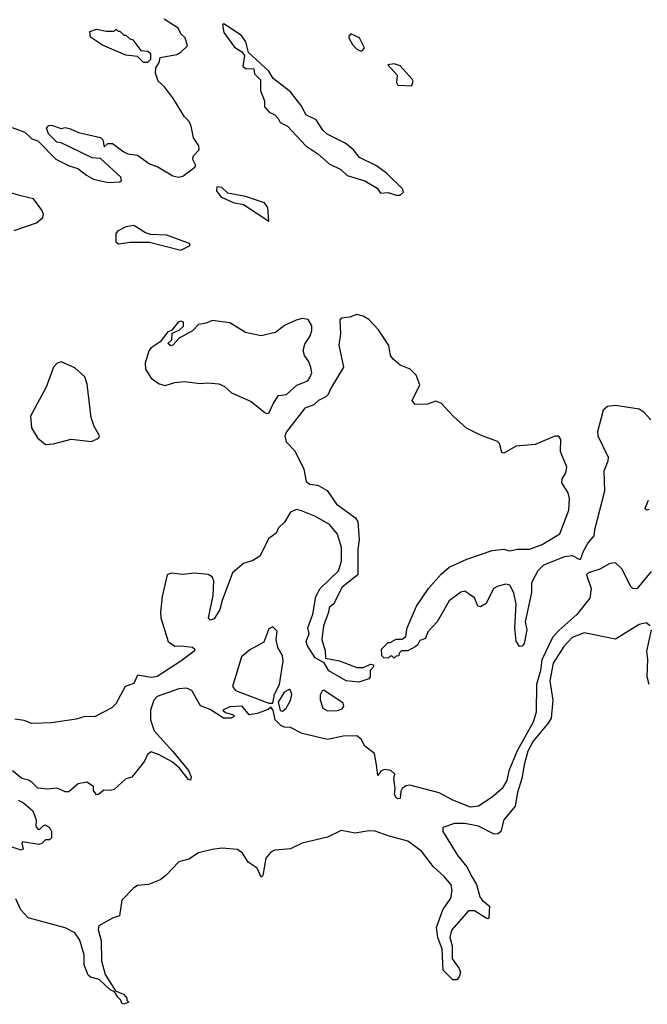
# Model space of a CAD drawing. Extents: x 2386423 to 2568864, y 578392 to 761999.
# Tile 355 of 454: x 2531913 to 2535117, y 668903 to 673928. Entities that reach past the tile are written whole.
import ezdxf

# ---------------------------------------------------------------- set-up
doc = ezdxf.new("R2010")
doc.units = 0

msp = doc.modelspace()

# ---------------------------------------------------------------- linework, layer by layer
at = {"layer": '0CON05XD'}
for points in [[(2532365, 673098.1), (2532425, 673100), (2532433, 673107), (2532430, 673125), (2532325, 673220), (2532283.6, 673223.6), (2532125, 673300), (2532103, 673303), (2532060, 673345), (2532050, 673375), (2532061.7, 673388.3), (2532075, 673390), (2532125, 673372.5), (2532145, 673377.5), (2532171.7, 673371.7), (2532213, 673353), (2532325, 673327.5), (2532337.5, 673315), (2532345, 673280), (2532363.3, 673296.7), (2532387.3, 673297.3), (2532445, 673253.3), (2532465, 673243.8), (2532515, 673236.7), (2532575, 673193.3), (2532617.7, 673177.7), (2532695, 673131.2), (2532725, 673124), (2532745, 673130), (2532807.5, 673175), (2532812.5, 673185), (2532797.5, 673215), (2532798.3, 673231.7), (2532830, 673265), (2532827.5, 673285), (2532800, 673325), (2532788.8, 673385), (2532778.3, 673408.3), (2532755, 673432.5), (2532698.8, 673525), (2532652.5, 673585), (2532620, 673615), (2532606.7, 673655), (2532607.5, 673682.5), (2532625, 673710), (2532630, 673735), (2532715, 673750), (2532735, 673762.5), (2532770, 673795), (2532757.5, 673835), (2532736.4, 673856.4), (2532721.2, 673885), (2532651.2, 673931.2)], [(2533855, 673033.3), (2533871.7, 673048.3), (2533866.7, 673065), (2533785, 673145.6), (2533735, 673182.5), (2533647.8, 673225), (2533615.2, 673265.2), (2533575, 673297.5), (2533483.3, 673343.3), (2533460.5, 673365), (2533426.6, 673416.6), (2533373.1, 673443.1), (2533353.9, 673485), (2533295, 673560), (2533207.8, 673627.8), (2533185, 673666), (2533081.2, 673761.2), (2533066.7, 673815), (2533045, 673847.5), (2532965, 673901.2), (2532955, 673906.7), (2532948.3, 673901.7), (2532955, 673863.3), (2533008.8, 673788.8), (2533047.5, 673765), (2533060, 673745), (2533051.7, 673691.7), (2533065, 673680), (2533108.3, 673678.3), (2533111.7, 673651.7), (2533141.7, 673621.7), (2533142.5, 673565), (2533162.5, 673515), (2533163, 673483), (2533187, 673457), (2533215, 673442.5), (2533233.3, 673423.3), (2533243.6, 673403.6), (2533280, 673385), (2533373.8, 673285), (2533434.3, 673244.3), (2533493.4, 673193.4), (2533553, 673163), (2533585, 673133.3), (2533675, 673106.7), (2533738.8, 673068.8), (2533755, 673043.3), (2533795, 673046.7), (2533835, 673033.3), (2533855, 673033.3)], [(2532565, 673710), (2532545, 673710), (2532515, 673740), (2532455, 673747.5), (2532335, 673797.5), (2532275, 673840), (2532271.7, 673868.3), (2532305, 673880), (2532355, 673870), (2532395, 673870), (2532405, 673880), (2532415, 673870), (2532425, 673870), (2532445, 673850), (2532455, 673850), (2532475, 673830), (2532490, 673825), (2532531.7, 673771.7), (2532567, 673767), (2532580, 673755), (2532580, 673725), (2532565, 673710)], [(2533655, 673767.5), (2533665, 673772.5), (2533672.5, 673785), (2533647.5, 673835), (2533603.9, 673856.1), (2533592.5, 673845), (2533592.5, 673835), (2533611.7, 673801.7), (2533635, 673777.5), (2533655, 673767.5)], [(2533915, 673590), (2533922.5, 673615), (2533917.5, 673625), (2533855, 673692.5), (2533825, 673702.5), (2533792.5, 673697.5), (2533840, 673645), (2533837, 673607), (2533843.6, 673593.6), (2533915, 673590)], [(2531875, 673377.5), (2531940, 673355), (2531975, 673320), (2532005, 673310), (2532097, 673217), (2532165, 673182.5), (2532209.7, 673169.7), (2532253.3, 673135), (2532290, 673115), (2532365, 673098.1)], [(2533185, 672900), (2533179.3, 672969.3), (2533163.6, 672993.6), (2533065, 673026.2), (2532975, 673043.3), (2532945, 673072.5), (2532920, 673075), (2532917.5, 673055), (2532940, 673025), (2533002.5, 672995), (2533055.8, 672985.8), (2533185, 672900)], [(2531885, 672852.8), (2531998.6, 672891.4), (2532031.2, 672918.8), (2532034.1, 672935), (2532026.6, 672956.6), (2531983.4, 673013.4), (2531925, 673028.1), (2531866.2, 673045)], [(2532735, 672752.8), (2532780, 672775), (2532783.3, 672785), (2532665, 672828.8), (2532581.5, 672831.5), (2532555, 672840.8), (2532495, 672877.3), (2532455, 672871.4), (2532411.7, 672848.3), (2532403, 672837), (2532404.4, 672795), (2532417.5, 672785), (2532476.4, 672793.6), (2532575, 672793.5), (2532735, 672752.8)], [(2535135, 671885.8), (2535100, 671925), (2535075, 671940.8), (2534955, 671959.4), (2534913.3, 671955), (2534892.2, 671935), (2534862.7, 671825), (2534864.6, 671805), (2534916.7, 671695), (2534915.6, 671675), (2534894.6, 671625), (2534898.3, 671521.7), (2534847.2, 671325), (2534844.6, 671295), (2534815, 671260), (2534789.2, 671215), (2534775, 671172), (2534735, 671191.4), (2534695, 671187.8), (2534587.5, 671145), (2534557.5, 671115), (2534525.6, 671055), (2534526.5, 671005), (2534494.2, 670855), (2534502.9, 670815), (2534488, 670745), (2534478.3, 670731.7), (2534465, 670730), (2534446.8, 670756.8), (2534440.6, 670825), (2534446.9, 670945), (2534435, 671002.5), (2534415, 671042.5), (2534395, 671047.5), (2534355, 671037.5), (2534332.5, 671025), (2534295, 670948.8), (2534265, 670931.2), (2534252.5, 670935), (2534235, 670977.5), (2534185, 671012.5), (2534165, 671007.5), (2534105, 670962.5), (2534043.8, 670855), (2533997.5, 670805), (2533985, 670770), (2533955, 670760), (2533943.6, 670736.4), (2533932, 670728), (2533895, 670706.7), (2533863, 670707), (2533850, 670695), (2533848.3, 670681.7), (2533835, 670680), (2533825, 670670), (2533815, 670680), (2533805, 670680), (2533795, 670670), (2533771.7, 670671.7), (2533762.5, 670682.5), (2533760, 670715), (2533795, 670750), (2533805, 670750), (2533835, 670767.5), (2533865, 670767.5), (2533885, 670780), (2533891.2, 670825), (2533938.8, 670935), (2534000, 671025), (2534065, 671099.2), (2534106, 671135), (2534195, 671175.7), (2534325, 671220), (2534384.3, 671225.7), (2534415, 671216.9), (2534455, 671225.7), (2534515, 671226.7), (2534579.7, 671250.3), (2534671.2, 671305), (2534716.7, 671425), (2534720, 671485), (2534713.6, 671513.6), (2534680, 671565), (2534682, 671585), (2534700.8, 671615), (2534706.2, 671645), (2534674.4, 671724.4), (2534675.6, 671785.6), (2534665, 671802), (2534645, 671802.5), (2534545, 671759.5), (2534448.3, 671751.7), (2534385, 671716), (2534375, 671720), (2534361.9, 671765), (2534352.9, 671775), (2534265, 671807.8), (2534193.7, 671843.7), (2534125.4, 671905), (2534065, 671970.9), (2534035, 671981.8), (2533995, 671965.4), (2533932, 671965), (2533917.1, 671985), (2533955.4, 672064.6), (2533936.8, 672115), (2533906.7, 672145), (2533855, 672165.4), (2533819.4, 672195), (2533805.6, 672215), (2533797.1, 672265), (2533745.4, 672345), (2533695, 672397.8), (2533666.2, 672415), (2533635, 672424.2), (2533599.1, 672410.9), (2533553.8, 672405), (2533548, 672395), (2533550.6, 672325), (2533542.4, 672267.6), (2533565.4, 672154.6), (2533500, 672045), (2533488.1, 672015), (2533476.7, 672003.3), (2533438.1, 671985), (2533415, 671963.3), (2533368.6, 671945), (2533275, 671825.7), (2533267.4, 671802.6), (2533274.2, 671774.2), (2533318.5, 671728.5), (2533364.3, 671634.3), (2533375, 671572), (2533395, 671558), (2533435, 671553.3), (2533482, 671525), (2533530.8, 671455), (2533626.7, 671386.7), (2533639.6, 671365), (2533646.5, 671275), (2533639.5, 671225), (2533638.6, 671095), (2533558.6, 671031.4), (2533515, 670946.2), (2533492.3, 670927.7), (2533489.2, 670905), (2533464.4, 670835.6), (2533456, 670765), (2533473, 670707), (2533475, 670670), (2533545, 670656.7), (2533635, 670622.5), (2533667, 670623), (2533705, 670640), (2533720, 670635), (2533720, 670625), (2533703, 670607), (2533702.5, 670575), (2533696.1, 670563.9), (2533645, 670546.7), (2533580, 670555), (2533492, 670605), (2533466.7, 670646.7), (2533422.3, 670672.3), (2533382.3, 670732.3), (2533376.2, 670755), (2533390, 670795), (2533384.4, 670825), (2533410, 670895), (2533424.3, 670985), (2533446.2, 671025), (2533540, 671115), (2533556.7, 671165), (2533555.7, 671235), (2533535, 671303.3), (2533495, 671352), (2533419.2, 671395), (2533352.4, 671422.4), (2533325, 671428), (2533295.5, 671415), (2533265.3, 671364.7), (2533234.6, 671335), (2533221.8, 671308.2), (2533185, 671280.5), (2533139.3, 671190.7), (2533102.4, 671167.6), (2533055, 671152.5), (2533000, 671105), (2532946, 670965), (2532935, 670917.5), (2532905, 670871.2), (2532885, 670863.3), (2532876.7, 670875), (2532900.6, 670989.4), (2532903.6, 671065), (2532895.8, 671085.8), (2532875, 671096.9), (2532805, 671103.1), (2532745, 671097.7), (2532686.5, 671103.5), (2532665.3, 671094.7), (2532640.6, 670985), (2532631.8, 670905), (2532634, 670875), (2532670.6, 670755), (2532705, 670731.4), (2532736.9, 670733.1), (2532795.8, 670725.8), (2532807.5, 670715), (2532803.3, 670705), (2532736.1, 670653.9), (2532615, 670575.7), (2532585, 670571.4), (2532515, 670582.5), (2532495, 670540), (2532451.2, 670525), (2532403.5, 670436.5), (2532383.6, 670416.4), (2532295, 670370), (2532245, 670372.7), (2532202, 670358), (2532075, 670339.6), (2531975, 670337.1), (2531935, 670351.2), (2531888.7, 670358.7)], [(2533175, 671918), (2533185, 671920), (2533208, 671972), (2533235, 672010), (2533275, 672016.2), (2533327.5, 672062.5), (2533383.8, 672085), (2533396.4, 672106.4), (2533404.1, 672125.9), (2533400, 672155), (2533387.8, 672185), (2533366.4, 672215), (2533360.9, 672240.9), (2533368.2, 672271.8), (2533395.4, 672315), (2533405, 672342.5), (2533404.2, 672365.8), (2533385, 672398.9), (2533355, 672403.6), (2533324, 672395), (2533265, 672366.9), (2533218.1, 672331.9), (2533145, 672314.6), (2533065, 672331.5), (2532985, 672382), (2532896, 672394), (2532865, 672380), (2532825, 672372.5), (2532795, 672340), (2532726.4, 672303.6), (2532695, 672267.5), (2532685, 672263.8), (2532670, 672275), (2532690, 672295), (2532691.7, 672328.3), (2532727, 672343), (2532750, 672365), (2532750, 672385), (2532735, 672390), (2532723.6, 672386.4), (2532688.3, 672341.7), (2532670, 672335), (2532630, 672285), (2532585, 672253.3), (2532572.3, 672237.7), (2532553.8, 672175), (2532554.5, 672145), (2532585, 672098.2), (2532625, 672070.4), (2532655, 672062), (2532705, 672076), (2532755, 672081.1), (2532835, 672072), (2532874.2, 672075.8), (2532930, 672070), (2532957.3, 672057.3), (2532995, 672023.5), (2533095, 671980.6), (2533165, 671924.2), (2533175, 671918)], [(2532045, 671760.4), (2532085, 671763.3), (2532175, 671787.3), (2532280, 671775), (2532315, 671792.5), (2532320, 671805), (2532292.4, 671852.4), (2532277.3, 671897.3), (2532258.1, 672068.1), (2532245.9, 672105), (2532195, 672152.1), (2532125, 672182.7), (2532104.1, 672175.9), (2532085.5, 672155), (2532047.3, 672052.7), (2531967.5, 671905), (2531972.9, 671845), (2532003.8, 671795), (2532045, 671760.4)], [(2535125, 671428.9), (2535114.4, 671424.4), (2535105.8, 671435), (2535123.5, 671476.5)], [(2535137.6, 671112.4), (2535065, 671026.2), (2535045, 671023.3), (2535032.5, 671035), (2534987.5, 671125), (2534955, 671156.7), (2534925, 671153.8), (2534875, 671123.8), (2534817.5, 671105), (2534807.5, 671095), (2534830, 671025), (2534823.6, 670976.4), (2534757.9, 670892.1), (2534665, 670811.8), (2534633.1, 670775), (2534579, 670661), (2534572.3, 670607.7), (2534551.8, 670535), (2534549.7, 670395), (2534535, 670342.5), (2534453.1, 670196.9), (2534409.4, 670095), (2534400.6, 670045), (2534375.4, 670004.6), (2534325, 669960), (2534255, 669914), (2534215, 669910), (2534125, 669944.4), (2534055, 669982.5), (2533905, 670022), (2533885, 670018.8), (2533865.8, 670004.2), (2533858.8, 669991.2), (2533855.8, 669954.2), (2533845, 669951.2), (2533835, 669956.7), (2533826.2, 669975), (2533830, 670005), (2533822.5, 670055), (2533827.5, 670077.5), (2533807, 670097), (2533775, 670102.5), (2533757, 670093), (2533741.7, 670071.7), (2533733.8, 670126.2), (2533723.6, 670183.6), (2533675, 670220), (2533655.8, 670255.8), (2533635, 670273.8), (2533565, 670272.2), (2533485, 670254), (2533355, 670286), (2533295, 670316), (2533265, 670318), (2533246.1, 670326.1), (2533217.5, 670355), (2533207.5, 670405), (2533195, 670420), (2533181.9, 670408.1), (2533125, 670386.9), (2533085, 670380), (2533048.8, 670425), (2532985, 670421.2), (2532950, 670405), (2532963, 670393), (2533005, 670380), (2533008.3, 670371.7), (2532993, 670363), (2532953.6, 670363.6), (2532885, 670407.5), (2532835.8, 670425.8), (2532791.2, 670505), (2532765, 670517.5), (2532725, 670512.9), (2532615, 670474.3), (2532597.1, 670455), (2532580, 670405), (2532580, 670355), (2532598.7, 670298.7), (2532695, 670194.3), (2532775, 670096), (2532789.2, 670065), (2532785, 670047.5), (2532775, 670051.2), (2532729.1, 670109.1), (2532691.2, 670141.2), (2532625, 670177.3), (2532585, 670191.4), (2532565, 670178.8), (2532550, 670145), (2532485, 670062.5), (2532455, 670053.8), (2532395, 669999.2), (2532374.1, 669994.1), (2532343, 669997), (2532316.1, 669973.9), (2532305, 669972.5), (2532290, 669995), (2532290, 670015), (2532255, 670036.7), (2532211.7, 670028.3), (2532163, 669987), (2532145, 669987.5), (2532105, 670006.2), (2532055, 670001.2), (2532006.1, 670006.1), (2531975, 670036.7), (2531957.3, 670047.3), (2531923.3, 670055), (2531876.7, 670095)], [(2535132.5, 670835), (2535110.7, 670850.7), (2535075, 670842.5), (2534955, 670766.7), (2534795, 670799.5), (2534732.9, 670775), (2534690.4, 670729.6), (2534636.8, 670645), (2534620, 670555), (2534634.6, 670455), (2534625.5, 670364.5), (2534611.3, 670338.7), (2534535, 670245.7), (2534507.9, 670195), (2534487.9, 670125), (2534476.2, 670055), (2534454, 669985), (2534443.1, 669915), (2534384, 669845), (2534368.8, 669785), (2534355.9, 669774.1), (2534335, 669772), (2534255, 669812.7), (2534185, 669826.9), (2534133.6, 669826.4), (2534073.3, 669805), (2534073.8, 669785), (2534150.3, 669660.3), (2534195.5, 669605.5), (2534223, 669553), (2534244.4, 669515), (2534262.2, 669452.2), (2534274.5, 669434.5), (2534310.8, 669405), (2534307.5, 669345), (2534305, 669340), (2534295, 669342.5), (2534235, 669380), (2534205, 669381.2), (2534117.7, 669282.3), (2534108.2, 669245), (2534121.2, 669201.2), (2534120.4, 669135), (2534156.5, 669086.5), (2534162.7, 669065), (2534157.2, 669042.8), (2534145, 669028.8), (2534125, 669027.5), (2534075, 669077.5), (2534069.2, 669185), (2534048.2, 669245), (2534040.7, 669295), (2534072.7, 669385), (2534113.5, 669445), (2534120.5, 669485), (2534115, 669513.8), (2534080.8, 669555), (2534025.5, 669605.5), (2533965, 669684.3), (2533895, 669736.2), (2533795, 669763.8), (2533727.7, 669787.7), (2533695, 669789.2), (2533625, 669777.5), (2533555, 669790.5), (2533485, 669756.4), (2533354.3, 669725.7), (2533295, 669696.7), (2533215, 669690), (2533195, 669680), (2533170.3, 669649.7), (2533155, 669560), (2533145, 669552.5), (2533125, 669597.5), (2533079.2, 669629.2), (2533050, 669675), (2533025, 669694), (2532945, 669699.4), (2532895.8, 669694.2), (2532825, 669676), (2532775.9, 669644.1), (2532725, 669630), (2532659.3, 669560.7), (2532630.7, 669539.3), (2532570, 669515), (2532515, 669509.2), (2532495, 669497.5), (2532434.2, 669435), (2532422.5, 669355), (2532387.3, 669342.7), (2532316.4, 669303.6), (2532312.9, 669285), (2532320.7, 669259.3), (2532328.7, 669228.7), (2532330, 669125), (2532348.5, 669055), (2532402.5, 668972.5), (2532442.5, 668955), (2532460, 668935), (2532460, 668925), (2532470, 668915), (2532445, 668903.3), (2532435, 668910), (2532430, 668925), (2532415, 668937.5), (2532397.5, 668967.5), (2532375, 668978), (2532319.2, 669029.2), (2532275, 669042.5), (2532262.2, 669052.2), (2532241.9, 669105), (2532241.4, 669155), (2532220.3, 669230.3), (2532195, 669268.8), (2532145, 669292.9), (2531956.7, 669345), (2531919.2, 669385), (2531892.4, 669442.4)], [(2533205, 670440), (2533214.4, 670485.6), (2533238.9, 670535), (2533258.8, 670655), (2533255, 670683.3), (2533231.2, 670725), (2533222.5, 670765), (2533227, 670807), (2533205, 670830), (2533185, 670820), (2533159.3, 670750.7), (2533087.7, 670712.3), (2533045, 670677.5), (2532999.6, 670525), (2533015, 670504.7), (2533185, 670440), (2533205, 670440)], [(2535126.7, 670535), (2535116.7, 670575), (2535120, 670665), (2535114.2, 670705), (2535138.8, 670815)], [(2533255, 670400), (2533273.3, 670415), (2533295.8, 670454.2), (2533302, 670485), (2533296.2, 670505), (2533289.2, 670509.2), (2533263.3, 670496.7), (2533233.3, 670445), (2533243, 670403), (2533255, 670400)], [(2533485, 670401.2), (2533535, 670403.3), (2533559.3, 670410.7), (2533567.5, 670425), (2533565, 670440), (2533465, 670506.7), (2533457, 670503), (2533447, 670483), (2533446.4, 670456.4), (2533460, 670415), (2533485, 670401.2)], [(2531905, 669946), (2531931.7, 669931.7), (2531980, 669890), (2531996.7, 669845), (2531995, 669810), (2532005, 669796.7), (2532015, 669797.5), (2532032.5, 669815), (2532045, 669818.8), (2532065, 669806.2), (2532075.8, 669785), (2532075, 669752.5), (2532065, 669743.3), (2532045, 669743.3), (2532025.8, 669724.2), (2532010.7, 669719.3), (2531927.5, 669732.5), (2531923.3, 669725), (2531930, 669695), (2531920.7, 669689.3), (2531859.8, 669709.8)]]:
    msp.add_lwpolyline(points, dxfattribs=at)

doc.saveas('drawing.dxf')
